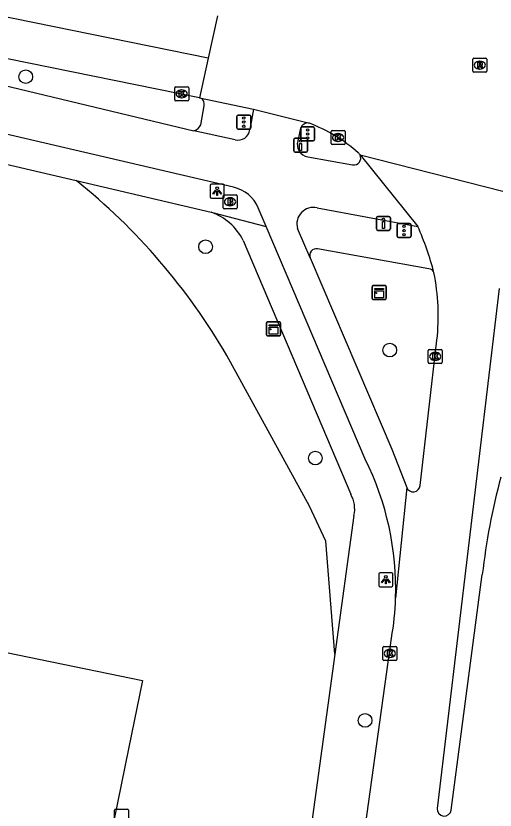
# Model space of a CAD drawing. Extents: x 157692 to 159670, y 381454 to 383289.
# Drawn here: x 158478.6 to 158512.8, y 382056 to 382112.7 of the extents above; entities that cross this region are included whole.
import ezdxf

# ---------------------------------------------------------------- set-up
doc = ezdxf.new("R2010")
doc.units = 0
for name, color, linetype in [('IMGEO_Boom', 7, 'Continuous'), ('IMGEO_Brandkraan', 7, 'Continuous'), ('IMGEO_Drukknoppaal', 7, 'Continuous'), ('IMGEO_Fietspad_gesloten', 7, 'Continuous'), ('IMGEO_Groenvoorziening', 7, 'Continuous'), ('IMGEO_Kast', 7, 'Continuous'), ('IMGEO_Kolk', 7, 'Continuous'), ('IMGEO_Lichtpunt', 7, 'Continuous'), ('IMGEO_Pand', 7, 'Continuous'), ('IMGEO_Rijbaan_lokaal_gesloten', 7, 'Continuous'), ('IMGEO_Rijbaan_regionaal_gesloten', 7, 'Continuous'), ('IMGEO_Rioolput', 7, 'Continuous'), ('IMGEO_Verkeersregelinstallatiepaal', 7, 'Continuous'), ('IMGEO_Voetpad_open', 7, 'Continuous')]:
    doc.layers.add(name, color=color, linetype=linetype)

msp = doc.modelspace()

# ---------------------------------------------------------------- linework, layer by layer
at = {"layer": 'IMGEO_Boom'}
for centre in [(158479.291, 382108.363), (158492.139, 382096.215), (158505.304, 382088.828), (158499.986, 382081.118), (158503.546, 382062.378)]:
    msp.add_circle(centre, 0.489, dxfattribs=at)
at = {"layer": 'IMGEO_Brandkraan'}
for p, q in [((158493.467, 382099.928), (158494.319, 382099.928)), ((158493.392, 382099.002), (158493.392, 382099.854)), ((158493.88, 382099.708), (158493.905, 382099.708)), ((158494.393, 382099.854), (158494.393, 382099.002)), ((158494.319, 382098.928), (158493.467, 382098.928)), ((158493.903, 382099.148), (158493.878, 382099.148))]:
    msp.add_line(p, q, dxfattribs=at)
for points in [[(158493.467, 382099.928), (158494.319, 382099.928)], [(158493.392, 382099.002), (158493.392, 382099.854)], [(158493.74, 382099.628), (158493.74, 382099.228), (158493.953, 382099.228)], [(158493.971, 382099.628), (158493.74, 382099.628)], [(158493.919, 382099.547), (158493.865, 382099.547), (158493.865, 382099.471)], [(158493.865, 382099.471), (158493.918, 382099.471)], [(158493.927, 382099.395), (158493.865, 382099.395), (158493.865, 382099.314)], [(158494.393, 382099.854), (158494.393, 382099.002)], [(158494.319, 382098.928), (158493.467, 382098.928)], [(158493.865, 382099.314), (158493.927, 382099.314)]]:
    msp.add_lwpolyline(points, dxfattribs=at)
for centre, radius, start, end in [((158493.469, 382099.852), 0.0765, 91.552, 178.448), ((158493.469, 382099.852), 0.0765, 91.552, 178.448), ((158494.317, 382099.852), 0.0765, 1.552, 88.448), ((158494.317, 382099.852), 0.0765, 1.552, 88.448), ((158493.92, 382099.509), 0.0379, 267.8285, 90.9355), ((158493.928, 382099.354), 0.0404, 269.8759, 90.5077), ((158493.975, 382099.483), 0.145, 59.4692, 91.5367), ((158494, 382099.53), 0.0922, 285.5137, 58.1501), ((158494.005, 382099.338), 0.105, 301.3115, 78.989), ((158493.469, 382099.004), 0.0765, 181.552, 268.448), ((158493.469, 382099.004), 0.0765, 181.552, 268.448), ((158493.959, 382099.479), 0.251, 268.6676, 293.5347), ((158494.317, 382099.004), 0.0765, 271.552, 358.448), ((158494.317, 382099.004), 0.0765, 271.552, 358.448)]:
    msp.add_arc(centre, radius, start, end, dxfattribs=at)
for centre, major_axis, ratio, start_param, end_param in [((158493.879, 382099.428), (-0.387, 0.002), 0.722429, 4.712389, 7.853982), ((158493.904, 382099.428), (-0.39, 0.002), 0.717154, 1.570796, 4.712389)]:
    msp.add_ellipse(centre, major_axis=major_axis, ratio=ratio, start_param=start_param, end_param=end_param, dxfattribs=at)
at = {"layer": 'IMGEO_Drukknoppaal'}
for p, q in [((158498.439, 382103.071), (158498.439, 382103.871)), ((158498.439, 382103.871), (158498.439, 382103.071)), ((158498.539, 382103.971), (158499.329, 382103.971)), ((158499.329, 382103.971), (158498.539, 382103.971)), ((158499.429, 382103.871), (158499.429, 382103.071)), ((158499.429, 382103.071), (158499.429, 382103.871)), ((158499.329, 382102.971), (158498.539, 382102.971)), ((158498.539, 382102.971), (158499.329, 382102.971)), ((158504.36, 382097.483), (158504.36, 382098.283)), ((158504.36, 382098.283), (158504.36, 382097.483)), ((158504.46, 382098.383), (158505.25, 382098.383)), ((158505.25, 382098.383), (158504.46, 382098.383)), ((158505.35, 382098.283), (158505.35, 382097.483)), ((158505.35, 382097.483), (158505.35, 382098.283)), ((158505.25, 382097.383), (158504.46, 382097.383)), ((158504.46, 382097.383), (158505.25, 382097.383))]:
    msp.add_line(p, q, dxfattribs=at)
for points in [[(158499.009, 382103.596), (158499.009, 382103.096), (158498.859, 382103.096), (158498.859, 382103.596), (158499.009, 382103.596)], [(158504.93, 382098.008), (158504.93, 382097.508), (158504.78, 382097.508), (158504.78, 382098.008), (158504.93, 382098.008)]]:
    msp.add_lwpolyline(points, dxfattribs=at)
for centre in [(158498.934, 382103.761), (158504.855, 382098.173)]:
    msp.add_circle(centre, 0.085, dxfattribs=at)
for centre, start, end in [((158498.539, 382103.871), 90, 180), ((158498.539, 382103.871), 90, 180), ((158499.329, 382103.871), 0, 90), ((158499.329, 382103.871), 360, 90), ((158498.539, 382103.071), 180, 270), ((158498.539, 382103.071), 180, 270), ((158499.329, 382103.071), 270, 0), ((158499.329, 382103.071), 270, 0), ((158504.46, 382098.283), 90, 180), ((158504.46, 382098.283), 90, 180), ((158505.25, 382098.283), 0, 90), ((158505.25, 382098.283), 360, 90), ((158504.46, 382097.483), 180, 270), ((158504.46, 382097.483), 180, 270), ((158505.25, 382097.483), 270, 0), ((158505.25, 382097.483), 270, 0)]:
    msp.add_arc(centre, 0.1, start, end, dxfattribs=at)
at = {"layer": 'IMGEO_Fietspad_gesloten'}
for points in [[(158425.259, 382119.357), (158456.228, 382112.909), (158491.301, 382104.499)], [(158494.143, 382100.466), (158452.239, 382110.244), (158421.294, 382116.601)], [(158495.56, 382106.047), (158495.305, 382104.583)], [(158494.247, 382103.843), (158491.301, 382104.499)], [(158498.935, 382104.675), (158498.735, 382103.787)], [(158499.453, 382102.645), (158502.65, 382102.068)], [(158496.472, 382097.668), (158495.907, 382098.995)], [(158500.113, 382099.002), (158507.31, 382097.668)], [(158503.557, 382081.036), (158496.472, 382097.668)], [(158499.613, 382095.423), (158498.711, 382097.521)], [(158499.613, 382095.423), (158505.463, 382081.757), (158506.522, 382079.024)]]:
    msp.add_lwpolyline(points, dxfattribs=at)
for centre, radius, start, end in [((158499.466, 382104.495), 0.561, 80.4847, 161.2535), ((158494.433, 382104.704), 0.881, 257.8396, 352.1008), ((158499.583, 382103.523), 0.888, 162.7237, 261.5932), ((158502.741, 382102.551), 0.491, 259.356, 26.6179), ((158493.574, 382097.99), 2.541, 23.3007, 77.0498), ((158499.853, 382097.844), 1.187, 77.3327, 195.8066), ((158484.913, 382071.773), 20.818, 358.1944, 26.42)]:
    msp.add_arc(centre, radius, start, end, dxfattribs=at)
at = {"layer": 'IMGEO_Groenvoorziening'}
msp.add_lwpolyline([(158501.383, 382067.106), (158500.725, 382075.173), (158499.566, 382077.692), (158493.651, 382088.455)], dxfattribs=at)
msp.add_arc((158454.95, 382066.003), 44.742, 30.1206, 51.3378, dxfattribs=at)
at = {"layer": 'IMGEO_Kast'}
for p, q in [((158504.051, 382092.522), (158504.051, 382093.363)), ((158504.051, 382093.363), (158504.051, 382092.522)), ((158504.126, 382093.447), (158504.967, 382093.447)), ((158504.967, 382093.447), (158504.126, 382093.447)), ((158505.051, 382093.372), (158505.051, 382092.531)), ((158505.051, 382092.531), (158505.051, 382093.372)), ((158504.976, 382092.447), (158504.135, 382092.447)), ((158504.135, 382092.447), (158504.976, 382092.447)), ((158496.574, 382090.852), (158497.415, 382090.852)), ((158497.415, 382090.852), (158496.574, 382090.852)), ((158496.499, 382089.927), (158496.499, 382090.768)), ((158496.499, 382090.768), (158496.499, 382089.927)), ((158497.499, 382090.777), (158497.499, 382089.936)), ((158497.499, 382089.936), (158497.499, 382090.777)), ((158497.424, 382089.852), (158496.583, 382089.852)), ((158496.583, 382089.852), (158497.424, 382089.852))]:
    msp.add_line(p, q, dxfattribs=at)
for points in [[(158504.246, 382093.237), (158504.846, 382093.237), (158504.846, 382093.152), (158504.246, 382093.152), (158504.246, 382093.237)], [(158504.246, 382093.062), (158504.846, 382093.062), (158504.846, 382092.573), (158504.246, 382092.573), (158504.246, 382093.062)], [(158496.694, 382090.642), (158497.294, 382090.642), (158497.294, 382090.557), (158496.694, 382090.557), (158496.694, 382090.642)], [(158496.694, 382090.467), (158497.294, 382090.467), (158497.294, 382089.978), (158496.694, 382089.978), (158496.694, 382090.467)]]:
    msp.add_lwpolyline(points, dxfattribs=at)
for centre in [(158504.33, 382092.911), (158496.778, 382090.316)]:
    msp.add_circle(centre, 0.0377, dxfattribs=at)
for centre, start, end in [((158504.129, 382093.369), 92.4484, 184.2845), ((158504.129, 382093.369), 92.4484, 184.2845), ((158504.973, 382093.369), 2.4484, 94.2845), ((158504.973, 382093.369), 2.4484, 94.2845), ((158504.129, 382092.525), 182.4484, 274.2845), ((158504.129, 382092.525), 182.4484, 274.2845), ((158504.973, 382092.525), 272.4484, 4.2845), ((158504.973, 382092.525), 272.4484, 4.2845), ((158496.577, 382090.774), 92.4484, 184.2845), ((158496.577, 382090.774), 92.4484, 184.2845), ((158497.421, 382090.774), 2.4484, 94.2845), ((158497.421, 382090.774), 2.4484, 94.2845), ((158496.577, 382089.93), 182.4484, 274.2845), ((158496.577, 382089.93), 182.4484, 274.2845), ((158497.421, 382089.93), 272.4484, 4.2845), ((158497.421, 382089.93), 272.4484, 4.2845)]:
    msp.add_arc(centre, 0.0779, start, end, dxfattribs=at)
at = {"layer": 'IMGEO_Kolk'}
for p, q in [((158489.933, 382106.711), (158489.933, 382107.563)), ((158490.008, 382107.637), (158490.86, 382107.637)), ((158490.421, 382107.417), (158490.446, 382107.417)), ((158490.934, 382107.563), (158490.934, 382106.711)), ((158490.444, 382106.857), (158490.419, 382106.857)), ((158490.86, 382106.637), (158490.008, 382106.637)), ((158501.112, 382103.596), (158501.112, 382104.448)), ((158501.187, 382104.522), (158502.039, 382104.522)), ((158502.113, 382104.448), (158502.113, 382103.596)), ((158501.6, 382104.302), (158501.625, 382104.302)), ((158502.039, 382103.522), (158501.187, 382103.522)), ((158501.623, 382103.742), (158501.598, 382103.742)), ((158508.054, 382087.958), (158508.054, 382088.81)), ((158508.129, 382088.884), (158508.981, 382088.884)), ((158508.542, 382088.664), (158508.567, 382088.664)), ((158509.055, 382088.81), (158509.055, 382087.958)), ((158508.565, 382088.104), (158508.54, 382088.104)), ((158508.981, 382087.884), (158508.129, 382087.884)), ((158504.811, 382066.737), (158504.811, 382067.589)), ((158504.886, 382067.663), (158505.738, 382067.663)), ((158505.812, 382067.589), (158505.812, 382066.737)), ((158505.299, 382067.443), (158505.324, 382067.443)), ((158505.738, 382066.663), (158504.886, 382066.663)), ((158505.322, 382066.883), (158505.297, 382066.883))]:
    msp.add_line(p, q, dxfattribs=at)
for points in [[(158489.933, 382106.711), (158489.933, 382107.563)], [(158490.008, 382107.637), (158490.86, 382107.637)], [(158490.254, 382107.337), (158490.377, 382107.337), (158490.377, 382107.186), (158490.507, 382107.337), (158490.671, 382107.337), (158490.525, 382107.186), (158490.678, 382106.937), (158490.526, 382106.937), (158490.441, 382107.101), (158490.377, 382107.034), (158490.377, 382106.937), (158490.254, 382106.937), (158490.254, 382107.337)], [(158490.934, 382107.563), (158490.934, 382106.711)], [(158490.86, 382106.637), (158490.008, 382106.637)], [(158501.112, 382103.596), (158501.112, 382104.448)], [(158501.187, 382104.522), (158502.039, 382104.522)], [(158502.113, 382104.448), (158502.113, 382103.596)], [(158501.433, 382104.222), (158501.556, 382104.222), (158501.556, 382104.071), (158501.686, 382104.222), (158501.85, 382104.222), (158501.704, 382104.071), (158501.857, 382103.822), (158501.705, 382103.822), (158501.62, 382103.986), (158501.556, 382103.919), (158501.556, 382103.822), (158501.433, 382103.822), (158501.433, 382104.222)], [(158502.039, 382103.522), (158501.187, 382103.522)], [(158508.054, 382087.958), (158508.054, 382088.81)], [(158508.129, 382088.884), (158508.981, 382088.884)], [(158508.375, 382088.584), (158508.498, 382088.584), (158508.498, 382088.433), (158508.628, 382088.584), (158508.792, 382088.584), (158508.646, 382088.433), (158508.799, 382088.184), (158508.647, 382088.184), (158508.562, 382088.348), (158508.498, 382088.281), (158508.498, 382088.184), (158508.375, 382088.184), (158508.375, 382088.584)], [(158509.055, 382088.81), (158509.055, 382087.958)], [(158508.981, 382087.884), (158508.129, 382087.884)], [(158504.811, 382066.737), (158504.811, 382067.589)], [(158504.886, 382067.663), (158505.738, 382067.663)], [(158505.812, 382067.589), (158505.812, 382066.737)], [(158505.132, 382067.363), (158505.255, 382067.363), (158505.255, 382067.212), (158505.385, 382067.363), (158505.549, 382067.363), (158505.403, 382067.212), (158505.556, 382066.963), (158505.404, 382066.963), (158505.319, 382067.127), (158505.255, 382067.06), (158505.255, 382066.963), (158505.132, 382066.963), (158505.132, 382067.363)], [(158505.738, 382066.663), (158504.886, 382066.663)]]:
    msp.add_lwpolyline(points, dxfattribs=at)
for centre, start, end in [((158490.01, 382107.561), 91.552, 178.448), ((158490.01, 382107.561), 91.552, 178.448), ((158490.858, 382107.561), 1.552, 88.448), ((158490.858, 382107.561), 1.552, 88.448), ((158490.01, 382106.713), 181.552, 268.448), ((158490.01, 382106.713), 181.552, 268.448), ((158490.858, 382106.713), 271.552, 358.448), ((158490.858, 382106.713), 271.552, 358.448), ((158501.189, 382104.446), 91.552, 178.448), ((158501.189, 382104.446), 91.552, 178.448), ((158502.037, 382104.446), 1.552, 88.448), ((158502.037, 382104.446), 1.552, 88.448), ((158501.189, 382103.598), 181.552, 268.448), ((158501.189, 382103.598), 181.552, 268.448), ((158502.037, 382103.598), 271.552, 358.448), ((158502.037, 382103.598), 271.552, 358.448), ((158508.131, 382088.808), 91.552, 178.448), ((158508.131, 382088.808), 91.552, 178.448), ((158508.979, 382088.808), 1.552, 88.448), ((158508.979, 382088.808), 1.552, 88.448), ((158508.131, 382087.96), 181.552, 268.448), ((158508.131, 382087.96), 181.552, 268.448), ((158508.979, 382087.96), 271.552, 358.448), ((158508.979, 382087.96), 271.552, 358.448), ((158504.888, 382067.587), 91.552, 178.448), ((158504.888, 382067.587), 91.552, 178.448), ((158505.736, 382067.587), 1.552, 88.448), ((158505.736, 382067.587), 1.552, 88.448), ((158504.888, 382066.739), 181.552, 268.448), ((158504.888, 382066.739), 181.552, 268.448), ((158505.736, 382066.739), 271.552, 358.448), ((158505.736, 382066.739), 271.552, 358.448)]:
    msp.add_arc(centre, 0.0765, start, end, dxfattribs=at)
for centre, major_axis, ratio, start_param, end_param in [((158490.42, 382107.137), (-0.387, 0.002), 0.722429, 4.712389, 7.853982), ((158490.445, 382107.137), (-0.39, 0.002), 0.717154, 1.570796, 4.712389), ((158501.599, 382104.022), (-0.387, 0.002), 0.722429, 4.712389, 7.853982), ((158501.624, 382104.022), (-0.39, 0.002), 0.717154, 1.570796, 4.712389), ((158508.541, 382088.384), (-0.387, 0.002), 0.722429, 4.712389, 7.853982), ((158508.566, 382088.384), (-0.39, 0.002), 0.717154, 1.570796, 4.712389), ((158505.298, 382067.163), (-0.387, 0.002), 0.722429, 4.712389, 7.853982), ((158505.323, 382067.163), (-0.39, 0.002), 0.717154, 1.570796, 4.712389)]:
    msp.add_ellipse(centre, major_axis=major_axis, ratio=ratio, start_param=start_param, end_param=end_param, dxfattribs=at)
at = {"layer": 'IMGEO_Lichtpunt'}
for p, q in [((158492.472, 382100.592), (158492.472, 382099.785)), ((158492.472, 382100.592), (158492.472, 382099.785)), ((158493.374, 382100.687), (158492.566, 382100.687)), ((158493.374, 382100.687), (158492.566, 382100.687)), ((158493.468, 382099.785), (158493.468, 382100.592)), ((158493.468, 382099.785), (158493.468, 382100.592)), ((158492.566, 382099.691), (158493.374, 382099.691)), ((158492.566, 382099.691), (158493.374, 382099.691)), ((158504.521, 382072.832), (158504.521, 382072.025)), ((158504.521, 382072.832), (158504.521, 382072.025)), ((158505.423, 382072.927), (158504.615, 382072.927)), ((158505.423, 382072.927), (158504.615, 382072.927)), ((158505.517, 382072.025), (158505.517, 382072.832)), ((158505.517, 382072.025), (158505.517, 382072.832)), ((158504.615, 382071.931), (158505.423, 382071.931)), ((158504.615, 382071.931), (158505.423, 382071.931))]:
    msp.add_line(p, q, dxfattribs=at)
for points in [[(158492.846, 382100.256), (158492.885, 382100.228), (158492.697, 382099.966), (158492.659, 382099.993), (158492.846, 382100.256)], [(158492.948, 382100.208), (158492.995, 382100.208), (158492.995, 382099.886), (158492.948, 382099.886), (158492.948, 382100.208)], [(158493.058, 382100.228), (158493.096, 382100.255), (158493.283, 382099.993), (158493.244, 382099.965), (158493.058, 382100.228)], [(158504.895, 382072.496), (158504.934, 382072.468), (158504.746, 382072.206), (158504.708, 382072.233), (158504.895, 382072.496)], [(158504.997, 382072.448), (158505.044, 382072.448), (158505.044, 382072.126), (158504.997, 382072.126), (158504.997, 382072.448)], [(158505.107, 382072.468), (158505.145, 382072.495), (158505.332, 382072.233), (158505.293, 382072.205), (158505.107, 382072.468)]]:
    msp.add_lwpolyline(points, dxfattribs=at)
for centre in [(158492.971, 382100.39), (158505.02, 382072.63)]:
    msp.add_circle(centre, 0.0994, dxfattribs=at)
for centre, start, end in [((158492.566, 382100.592), 90, 180), ((158492.566, 382100.592), 90, 180), ((158493.374, 382100.592), 0, 90), ((158493.374, 382100.592), 0, 90), ((158492.566, 382099.785), 180, 270), ((158492.566, 382099.785), 180, 270), ((158493.374, 382099.785), 270, 0), ((158493.374, 382099.785), 270, 360), ((158504.615, 382072.832), 90, 180), ((158504.615, 382072.832), 90, 180), ((158505.423, 382072.832), 0, 90), ((158505.423, 382072.832), 0, 90), ((158504.615, 382072.025), 180, 270), ((158504.615, 382072.025), 180, 270), ((158505.423, 382072.025), 270, 0), ((158505.423, 382072.025), 270, 360)]:
    msp.add_arc(centre, 0.0946, start, end, dxfattribs=at)
at = {"layer": 'IMGEO_Pand'}
msp.add_lwpolyline([(158454.408, 382072.073), (158487.632, 382065.239), (158486.625, 382060.342), (158484.854, 382051.585), (158467.009, 382055.289)], dxfattribs=at)
at = {"layer": 'IMGEO_Rijbaan_lokaal_gesloten'}
for points in [[(158503.18, 382102.771), (158507.31, 382097.668)], [(158513.126, 382093.234), (158508.697, 382056.078)], [(158507.47, 382079.17), (158508.677, 382089.551)], [(158506.522, 382079.024), (158505.721, 382071.117)], [(158509.705, 382055.975), (158511.918, 382072.801)], [(158502.977, 382050.581), (158505.431, 382068.251)]]:
    msp.add_lwpolyline(points, dxfattribs=at)
for centre, radius, start, end in [((158487.572, 382088.906), 21.595, 14.6418, 23.9367), ((158492.962, 382091.274), 15.809, 353.7434, 11.276), ((158559.598, 382067.285), 47.998, 164.9516, 173.4009), ((158506.982, 382079.189), 0.489, 199.7219, 357.7886), ((158484.648, 382071.802), 21.084, 350.305, 358.1393), ((158509.203, 382056.047), 0.507, 176.549, 351.7823)]:
    msp.add_arc(centre, radius, start, end, dxfattribs=at)
at = {"layer": 'IMGEO_Rijbaan_regionaal_gesloten'}
for points in [[(158492.324, 382109.681), (158389.479, 382130.608)], [(158491.699, 382106.851), (158425.894, 382120.243)], [(158492.993, 382112.71), (158492.324, 382109.681)], [(158492.324, 382109.681), (158491.699, 382106.851)], [(158491.699, 382106.851), (158495.56, 382106.047)], [(158495.56, 382106.047), (158499.559, 382105.048)], [(158503.18, 382102.771), (158514.704, 382099.841)]]:
    msp.add_lwpolyline(points, dxfattribs=at)
for centre, radius, start, end in [((158495.263, 382094.022), 11.833, 48.8541, 68.7128), ((158502.736, 382102.546), 0.498, 26.8927, 51.0282)]:
    msp.add_arc(centre, radius, start, end, dxfattribs=at)
at = {"layer": 'IMGEO_Rioolput'}
for p, q in [((158511.238, 382108.759), (158511.238, 382109.611)), ((158511.313, 382109.685), (158512.165, 382109.685)), ((158512.239, 382109.611), (158512.239, 382108.759)), ((158511.726, 382109.465), (158511.751, 382109.465)), ((158512.165, 382108.685), (158511.313, 382108.685)), ((158511.749, 382108.905), (158511.724, 382108.905)), ((158485.63, 382055.118), (158485.63, 382055.97)), ((158485.705, 382056.044), (158486.557, 382056.044)), ((158486.631, 382055.97), (158486.631, 382055.118))]:
    msp.add_line(p, q, dxfattribs=at)
for points in [[(158511.238, 382108.759), (158511.238, 382109.611)], [(158511.313, 382109.685), (158512.165, 382109.685)], [(158512.239, 382109.611), (158512.239, 382108.759)], [(158511.827, 382109.383), (158511.575, 382109.385), (158511.575, 382108.985)], [(158511.575, 382108.985), (158511.699, 382108.985), (158511.699, 382109.147), (158511.71, 382109.147)], [(158511.753, 382109.304), (158511.699, 382109.304), (158511.699, 382109.223)], [(158511.699, 382109.223), (158511.751, 382109.223)], [(158511.757, 382109.118), (158511.828, 382108.985), (158511.968, 382108.985), (158511.903, 382109.111)], [(158512.165, 382108.685), (158511.313, 382108.685)], [(158485.63, 382055.118), (158485.63, 382055.97)], [(158485.705, 382056.044), (158486.557, 382056.044)], [(158486.631, 382055.97), (158486.631, 382055.118)]]:
    msp.add_lwpolyline(points, dxfattribs=at)
for centre, radius, start, end in [((158511.315, 382109.609), 0.0765, 91.552, 178.448), ((158511.315, 382109.609), 0.0765, 91.552, 178.448), ((158512.163, 382109.609), 0.0765, 1.552, 88.448), ((158512.163, 382109.609), 0.0765, 1.552, 88.448), ((158511.709, 382109.094), 0.0533, 26.0293, 88.6989), ((158511.735, 382109.412), 0.19, 274.7715, 282.9687), ((158511.759, 382109.208), 0.0964, 77.0061, 93.1865), ((158511.773, 382109.265), 0.0378, 276.6634, 79.6772), ((158511.826, 382109.273), 0.109, 350.3612, 89.416), ((158511.824, 382109.273), 0.112, 277.5842, 350.9817), ((158511.808, 382109.058), 0.108, 29.5134, 73.7905), ((158511.315, 382108.761), 0.0765, 181.552, 268.448), ((158511.315, 382108.761), 0.0765, 181.552, 268.448), ((158512.163, 382108.761), 0.0765, 271.552, 358.448), ((158512.163, 382108.761), 0.0765, 271.552, 358.448), ((158485.707, 382055.968), 0.0765, 91.552, 178.448), ((158485.707, 382055.968), 0.0765, 91.552, 178.448), ((158486.555, 382055.968), 0.0765, 1.552, 88.448), ((158486.555, 382055.968), 0.0765, 1.552, 88.448)]:
    msp.add_arc(centre, radius, start, end, dxfattribs=at)
for centre, major_axis, ratio, start_param, end_param in [((158511.725, 382109.185), (-0.387, 0.002), 0.722429, 4.712389, 7.853982), ((158511.75, 382109.185), (-0.39, 0.002), 0.717154, 1.570796, 4.712389)]:
    msp.add_ellipse(centre, major_axis=major_axis, ratio=ratio, start_param=start_param, end_param=end_param, dxfattribs=at)
at = {"layer": 'IMGEO_Verkeersregelinstallatiepaal'}
for p, q in [((158494.48, 382105.617), (158495.27, 382105.617)), ((158495.27, 382105.617), (158494.48, 382105.617)), ((158494.38, 382104.717), (158494.38, 382105.517)), ((158494.38, 382105.517), (158494.38, 382104.717)), ((158495.37, 382105.517), (158495.37, 382104.717)), ((158495.37, 382104.717), (158495.37, 382105.517)), ((158495.27, 382104.617), (158494.48, 382104.617)), ((158494.48, 382104.617), (158495.27, 382104.617)), ((158498.943, 382103.869), (158498.943, 382104.669)), ((158498.943, 382104.669), (158498.943, 382103.869)), ((158499.043, 382104.769), (158499.833, 382104.769)), ((158499.833, 382104.769), (158499.043, 382104.769)), ((158499.933, 382104.669), (158499.933, 382103.869)), ((158499.933, 382103.869), (158499.933, 382104.669)), ((158499.833, 382103.769), (158499.043, 382103.769)), ((158499.043, 382103.769), (158499.833, 382103.769)), ((158505.838, 382096.974), (158505.838, 382097.774)), ((158505.838, 382097.774), (158505.838, 382096.974)), ((158505.938, 382097.874), (158506.728, 382097.874)), ((158506.728, 382097.874), (158505.938, 382097.874)), ((158506.828, 382097.774), (158506.828, 382096.974)), ((158506.828, 382096.974), (158506.828, 382097.774)), ((158506.728, 382096.874), (158505.938, 382096.874)), ((158505.938, 382096.874), (158506.728, 382096.874))]:
    msp.add_line(p, q, dxfattribs=at)
for centre in [(158494.875, 382105.407), (158494.875, 382105.117), (158494.875, 382104.827), (158499.438, 382104.559), (158499.438, 382104.269), (158499.438, 382103.979), (158506.333, 382097.664), (158506.333, 382097.374), (158506.333, 382097.084)]:
    msp.add_circle(centre, 0.085, dxfattribs=at)
for centre, start, end in [((158494.48, 382105.517), 90, 180), ((158494.48, 382105.517), 90, 180), ((158495.27, 382105.517), 0, 90), ((158495.27, 382105.517), 360, 90), ((158494.48, 382104.717), 180, 270), ((158494.48, 382104.717), 180, 270), ((158495.27, 382104.717), 270, 0), ((158495.27, 382104.717), 270, 0), ((158499.043, 382104.669), 90, 180), ((158499.043, 382104.669), 90, 180), ((158499.833, 382104.669), 0, 90), ((158499.833, 382104.669), 360, 90), ((158499.043, 382103.869), 180, 270), ((158499.043, 382103.869), 180, 270), ((158499.833, 382103.869), 270, 0), ((158499.833, 382103.869), 270, 0), ((158505.938, 382097.774), 90, 180), ((158505.938, 382097.774), 90, 180), ((158506.728, 382097.774), 0, 90), ((158506.728, 382097.774), 360, 90), ((158505.938, 382096.974), 180, 270), ((158505.938, 382096.974), 180, 270), ((158506.728, 382096.974), 270, 0), ((158506.728, 382096.974), 270, 0)]:
    msp.add_arc(centre, 0.1, start, end, dxfattribs=at)
at = {"layer": 'IMGEO_Voetpad_open'}
for points in [[(158420.864, 382114.543), (158451.557, 382108.262), (158482.902, 382100.939)], [(158491.8, 382104.93), (158492.033, 382106.285)], [(158482.902, 382100.939), (158492.532, 382098.689)], [(158492.532, 382098.689), (158496.472, 382097.668)], [(158494.827, 382096.666), (158502.514, 382078.537)], [(158508.104, 382094.635), (158500.152, 382096.058)], [(158502.748, 382077.014), (158501.383, 382067.106)], [(158501.383, 382067.106), (158499.017, 382049.934)]]:
    msp.add_lwpolyline(points, dxfattribs=at)
for centre, radius, start, end in [((158491.605, 382106.414), 0.447, 343.2484, 77.8418), ((158491.125, 382105.207), 0.73, 283.9684, 337.6677), ((158491.216, 382094.883), 4.027, 26.2802, 70.9287), ((158500.058, 382095.591), 0.476, 78.633, 200.7166), ((158508.078, 382094.223), 0.413, 20.1351, 86.4296), ((158500.69, 382077.477), 2.109, 347.3102, 30.1595)]:
    msp.add_arc(centre, radius, start, end, dxfattribs=at)

doc.saveas('drawing.dxf')
